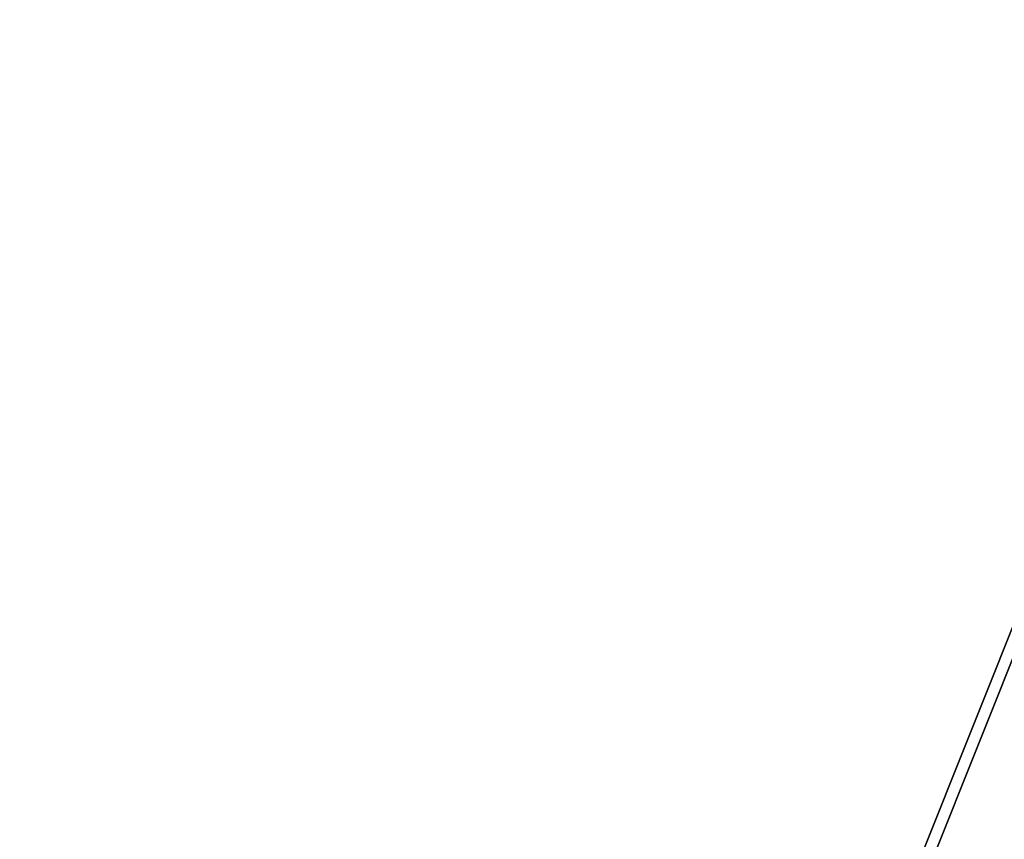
# Model space of a CAD drawing. Header units: millimetres. Extents: x -125 to 171, y -35 to 1363.
# Tile 710 of 1056: x -53.80269 to -53.80075, y 1225.69683 to 1225.69845. Entities that reach past the tile are written whole.
import ezdxf

# ---------------------------------------------------------------- set-up
doc = ezdxf.new("R2010")
doc.units = ezdxf.units.MM
doc.header["$LTSCALE"] = 65.185185
for name, color, linetype in [('2575', 7, 'CONTINUOUS'), ('2576', 7, 'CONTINUOUS'), ('2595', 7, 'CONTINUOUS'), ('2596', 7, 'CONTINUOUS')]:
    doc.layers.add(name, color=color, linetype=linetype)

msp = doc.modelspace()

# ---------------------------------------------------------------- linework, layer by layer
at = {"layer": '2575', "linetype": 'CONTINUOUS'}
for points in [[(-53.7996051, 1225.7, 341.4388258), (-54.7996707, 1225.7, 342.165416), (-53.7996352, 1223.2, 341.4388673), (-53.7996051, 1225.7, 341.4388258)], [(-54.7996707, 1225.7, 342.165416), (-54.7996219, 1223.2, 342.1654001), (-53.7996352, 1223.2, 341.4388673), (-54.7996707, 1225.7, 342.165416)]]:
    msp.add_3dface(points, dxfattribs=at)
at = {"layer": '2576', "linetype": 'CONTINUOUS'}
for points in [[(-54.7996504, 1225.7, 338.3611702), (-53.7996301, 1225.7, 339.0877193), (-54.7996477, 1223.2, 338.361171), (-54.7996504, 1225.7, 338.3611702)], [(-53.7996301, 1225.7, 339.0877193), (-53.7996301, 1223.2, 339.0877193), (-54.7996477, 1223.2, 338.361171), (-53.7996301, 1225.7, 339.0877193)]]:
    msp.add_3dface(points, dxfattribs=at)
at = {"layer": '2595', "linetype": 'CONTINUOUS'}
for points in [[(-53.7996301, 1225.7, 260.9122807), (-54.7996504, 1225.7, 261.6388298), (-53.7996301, 1223.2, 260.9122807), (-53.7996301, 1225.7, 260.9122807)], [(-53.7996301, 1223.2, 260.9122807), (-54.7996504, 1225.7, 261.6388298), (-54.7996477, 1223.2, 261.638829), (-53.7996301, 1223.2, 260.9122807)]]:
    msp.add_3dface(points, dxfattribs=at)
at = {"layer": '2596', "linetype": 'CONTINUOUS'}
for points in [[(-54.7996707, 1225.7, 257.834584), (-53.7996051, 1225.7, 258.5611742), (-54.7996219, 1223.2, 257.8345999), (-54.7996707, 1225.7, 257.834584)], [(-53.7996051, 1225.7, 258.5611742), (-53.7996352, 1223.2, 258.5611327), (-54.7996219, 1223.2, 257.8345999), (-53.7996051, 1225.7, 258.5611742)]]:
    msp.add_3dface(points, dxfattribs=at)

doc.saveas('drawing.dxf')
